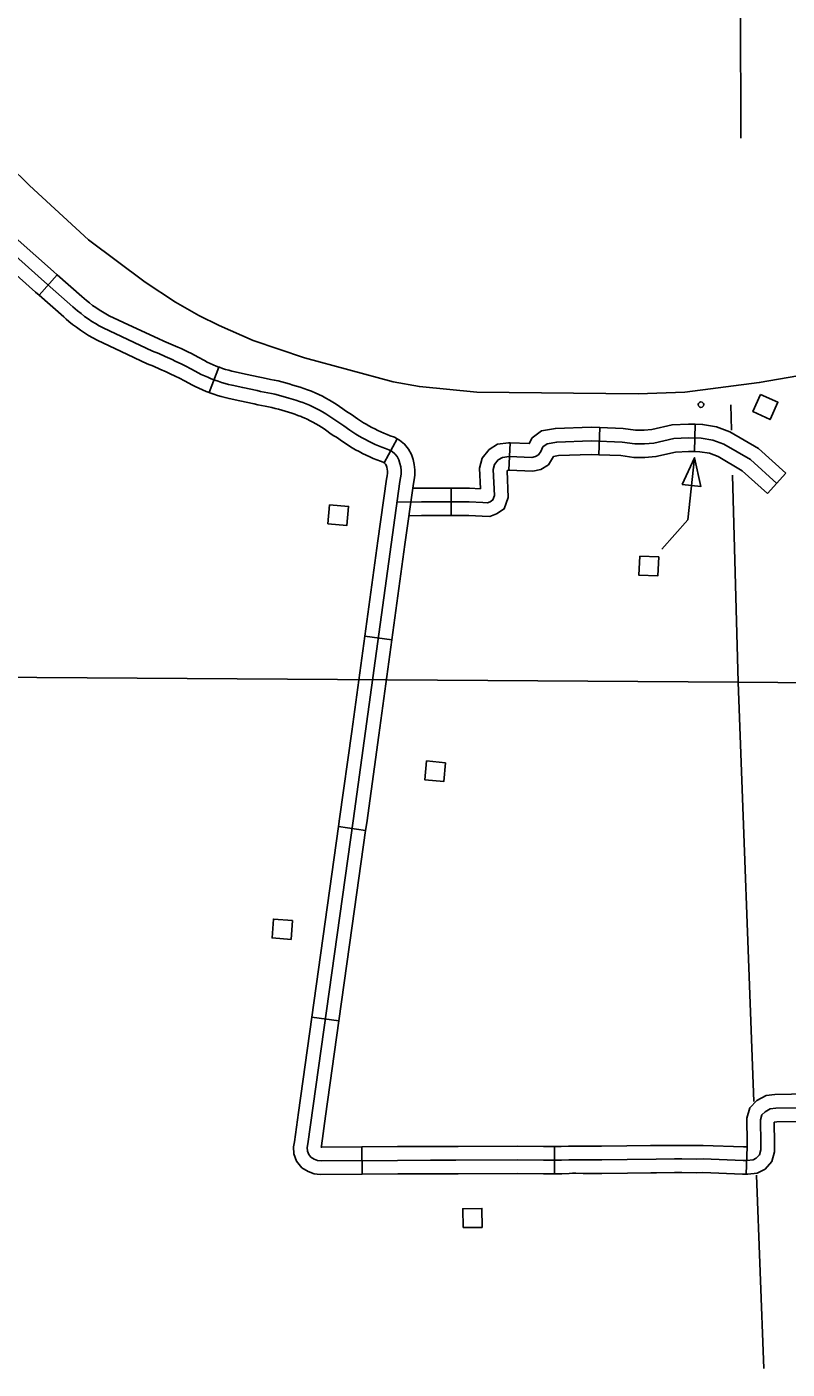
# Model space of a CAD drawing. Extents: x -19 to 366, y -4 to 359.
# Drawn here: x 161.496 to 162.287, y 175.294 to 176.69 of the extents above; entities that cross this region are included whole.
import ezdxf

# ---------------------------------------------------------------- set-up
doc = ezdxf.new("R2010")
doc.units = 0
for name, color, linetype in [('Level 31', 7, 'Continuous'), ('Level 32', 7, 'Continuous'), ('Level 35', 7, 'Continuous'), ('Level 5', 7, 'Continuous'), ('Level 56', 7, 'Continuous'), ('Level 60', 7, 'Continuous')]:
    doc.layers.add(name, color=color, linetype=linetype)

msp = doc.modelspace()

# ---------------------------------------------------------------- linework, layer by layer
at = {"layer": 'Level 31'}
for p, q in [((161.5091, 176.4108), (161.5279, 176.4321)), ((161.6858, 176.3096), (161.696, 176.3361)), ((161.8813, 176.2615), (161.8678, 176.2365)), ((161.8678, 176.2365), (161.8678, 176.2365)), ((161.8758, 176.0524), (161.8476, 176.0563)), ((161.8203, 175.8582), (161.8484, 175.8542)), ((161.8207, 175.6562), (161.7926, 175.6601)), ((161.8448, 175.4968), (161.8445, 175.5252)), ((162.0447, 175.5257), (162.0447, 175.4973)), ((162.1445, 175.5266), (162.1445, 175.5266)), ((162.2441, 175.4968), (162.2451, 175.5252))]:
    msp.add_line(p, q, dxfattribs=at)
for points in [[(161.5279, 176.4321), (161.5242, 176.4354), (161.4875, 176.4681), (161.4538, 176.4988)], [(161.4347, 176.4778), (161.4685, 176.447), (161.5054, 176.4141), (161.5091, 176.4108)], [(161.7879, 175.5246), (161.7885, 175.5284), (161.8355, 175.8642), (161.8841, 176.2172), (161.8848, 176.2209), (161.8853, 176.2247), (161.8854, 176.2285), (161.885, 176.2323), (161.8841, 176.2359), (161.8829, 176.2395), (161.8812, 176.2429), (161.8788, 176.2458), (161.8759, 176.2483), (161.8725, 176.25), (161.869, 176.2514), (161.8655, 176.2527), (161.862, 176.2542), (161.8585, 176.2557), (161.8551, 176.2573), (161.8516, 176.259), (161.8483, 176.2607), (161.8449, 176.2625), (161.8416, 176.2643), (161.8384, 176.2663), (161.8353, 176.2685), (161.8322, 176.2706), (161.8259, 176.2748), (161.8227, 176.2769), (161.8195, 176.279), (161.8165, 176.2813), (161.8134, 176.2834), (161.8102, 176.2855), (161.807, 176.2875), (161.8038, 176.2895), (161.8005, 176.2913), (161.7971, 176.293), (161.7937, 176.2947), (161.7902, 176.2963), (161.7867, 176.2977), (161.7832, 176.2991), (161.7797, 176.3004), (161.7761, 176.3016), (161.7688, 176.3038), (161.7652, 176.3049), (161.7615, 176.3059), (161.7579, 176.3069), (161.7542, 176.3078), (161.7505, 176.3086), (161.7468, 176.3094), (161.7394, 176.3108), (161.7357, 176.3116), (161.7208, 176.3147), (161.7097, 176.3171), (161.706, 176.318), (161.7024, 176.319), (161.6988, 176.3201), (161.6952, 176.3213), (161.6916, 176.3226), (161.6881, 176.3239), (161.6846, 176.3254), (161.6811, 176.3269), (161.6776, 176.3285), (161.6743, 176.3302), (161.6676, 176.3338), (161.6609, 176.3373), (161.6575, 176.339), (161.6507, 176.3423), (161.6473, 176.3439), (161.6403, 176.347), (161.6334, 176.35), (161.6271, 176.3525), (161.5758, 176.3768), (161.5717, 176.3789), (161.5678, 176.3812), (161.5639, 176.3836), (161.56, 176.3861), (161.5563, 176.3888), (161.5527, 176.3916), (161.5491, 176.3945), (161.5466, 176.3966), (161.5442, 176.3988), (161.5148, 176.4247), (161.478, 176.4576)], [(161.6064, 176.378), (161.5821, 176.3895), (161.5786, 176.3914), (161.575, 176.3934), (161.5715, 176.3956), (161.5681, 176.3979), (161.5647, 176.4002), (161.5615, 176.4027), (161.5583, 176.4053), (161.556, 176.4073), (161.5536, 176.4094), (161.5279, 176.4321)], [(161.5943, 176.3523), (161.5694, 176.3641), (161.5649, 176.3665), (161.5605, 176.369), (161.5562, 176.3716), (161.552, 176.3744), (161.5479, 176.3774), (161.5439, 176.3804), (161.54, 176.3836), (161.5373, 176.3859), (161.5347, 176.3882), (161.5091, 176.4108)], [(161.696, 176.3361), (161.6933, 176.3371), (161.6901, 176.3384), (161.687, 176.3398), (161.6839, 176.3413), (161.6809, 176.3428), (161.6743, 176.3464), (161.6674, 176.35), (161.6638, 176.3518), (161.6568, 176.3552), (161.6532, 176.3568), (161.646, 176.36), (161.6388, 176.3631), (161.6328, 176.3656), (161.6064, 176.378)], [(161.6858, 176.3096), (161.6828, 176.3107), (161.679, 176.3123), (161.6752, 176.314), (161.6714, 176.3157), (161.6677, 176.3176), (161.661, 176.3213), (161.6544, 176.3247), (161.6512, 176.3263), (161.6446, 176.3295), (161.6413, 176.331), (161.6346, 176.334), (161.6279, 176.3369), (161.6214, 176.3395), (161.5943, 176.3523)], [(161.696, 176.3361), (161.6965, 176.3359), (161.6997, 176.3347), (161.703, 176.3337), (161.7063, 176.3327), (161.7096, 176.3318), (161.7129, 176.331), (161.7238, 176.3286), (161.7386, 176.3255), (161.7421, 176.3248), (161.7496, 176.3233), (161.7536, 176.3225), (161.7575, 176.3216), (161.7614, 176.3206), (161.7652, 176.3196), (161.7691, 176.3186), (161.7729, 176.3174), (161.7804, 176.3151), (161.7843, 176.3138), (161.7882, 176.3124), (161.7921, 176.3109), (161.793, 176.3105)], [(161.7819, 176.2843), (161.7814, 176.2846), (161.7782, 176.2858), (161.775, 176.287), (161.7717, 176.2881), (161.7647, 176.2902), (161.7613, 176.2913), (161.7579, 176.2922), (161.7544, 176.2931), (161.7509, 176.294), (161.7474, 176.2948), (161.744, 176.2955), (161.7366, 176.2969), (161.7327, 176.2977), (161.7179, 176.3008), (161.7065, 176.3033), (161.7025, 176.3043), (161.6985, 176.3054), (161.6945, 176.3066), (161.6906, 176.3079), (161.6867, 176.3092), (161.6858, 176.3096)], [(161.793, 176.3105), (161.796, 176.3093), (161.7997, 176.3075), (161.8035, 176.3057), (161.8072, 176.3038), (161.8108, 176.3018), (161.8144, 176.2997), (161.8179, 176.2975), (161.8214, 176.2952), (161.8249, 176.2928), (161.8277, 176.2906), (161.8305, 176.2887), (161.8337, 176.2867), (161.8401, 176.2824), (161.8433, 176.2802), (161.8462, 176.2782), (161.8489, 176.2766), (161.8518, 176.2749), (161.8549, 176.2733), (161.858, 176.2717), (161.8611, 176.2701), (161.8643, 176.2687), (161.8675, 176.2673), (161.8708, 176.2659), (161.8741, 176.2646), (161.8784, 176.263), (161.8813, 176.2615)], [(161.8678, 176.2365), (161.8667, 176.2371), (161.8639, 176.2381), (161.8602, 176.2396), (161.8564, 176.2411), (161.8527, 176.2428), (161.849, 176.2445), (161.8453, 176.2463), (161.8417, 176.2481), (161.8381, 176.25), (161.8344, 176.2521), (161.8306, 176.2545), (161.8273, 176.2568), (161.8243, 176.2588), (161.8181, 176.263), (161.8149, 176.265), (161.8113, 176.2674), (161.8082, 176.2698), (161.8054, 176.2717), (161.8026, 176.2736), (161.7997, 176.2754), (161.7967, 176.2771), (161.7937, 176.2788), (161.7907, 176.2803), (161.7876, 176.2818), (161.7845, 176.2833), (161.7819, 176.2843)], [(161.8894, 176.1515), (161.8982, 176.215), (161.8989, 176.2188), (161.8995, 176.2237), (161.8996, 176.2291), (161.899, 176.2346), (161.8978, 176.2398), (161.896, 176.2451), (161.8931, 176.2507), (161.889, 176.2559), (161.8838, 176.2601), (161.8813, 176.2615)], [(161.8613, 176.1553), (161.8701, 176.2194), (161.8708, 176.2231), (161.8711, 176.2257), (161.8711, 176.2278), (161.8709, 176.2299), (161.8704, 176.2321), (161.8698, 176.234), (161.8692, 176.2351), (161.8686, 176.2358), (161.8679, 176.2364), (161.8678, 176.2365)], [(161.8476, 176.0563), (161.8613, 176.1553)], [(161.8758, 176.0524), (161.8894, 176.1515)], [(161.8476, 176.0563), (161.834, 175.9572)], [(161.8621, 175.9533), (161.8758, 176.0524)], [(161.834, 175.9572), (161.8214, 175.8662), (161.8203, 175.8582)], [(161.8484, 175.8542), (161.8496, 175.8623), (161.8621, 175.9533)], [(161.8064, 175.7592), (161.8203, 175.8582)], [(161.8346, 175.7552), (161.8484, 175.8542)], [(161.7926, 175.6601), (161.8064, 175.7592)], [(161.8207, 175.6562), (161.8346, 175.7552)], [(161.7926, 175.6601), (161.7787, 175.5611)], [(161.8068, 175.5571), (161.8207, 175.6562)], [(161.7787, 175.5611), (161.7744, 175.5305), (161.7736, 175.5254), (161.7739, 175.5181), (161.7767, 175.5103), (161.7821, 175.5035), (161.7887, 175.4995), (161.795, 175.4972), (161.8013, 175.4964), (161.8448, 175.4968)], [(161.8445, 175.5252), (161.803, 175.5248), (161.8023, 175.5249), (161.8025, 175.5262), (161.8068, 175.5571)], [(162.2446, 175.511), (162.2408, 175.5111), (162.1992, 175.5126), (162.1922, 175.5125), (162.1771, 175.5126), (162.1695, 175.5126), (162.1506, 175.5125), (162.1203, 175.5122), (162.0938, 175.5118), (162.0824, 175.5117), (162.0786, 175.5117), (162.0748, 175.5117), (162.0673, 175.5119), (162.0635, 175.5119), (162.0597, 175.5118), (162.0521, 175.5115), (162.0483, 175.5115), (162.0332, 175.5115), (162.0067, 175.5116), (161.9423, 175.5115), (161.9158, 175.5114), (161.8817, 175.5112), (161.8022, 175.5106), (161.7984, 175.5111), (161.7949, 175.5124), (161.7916, 175.5144), (161.7893, 175.5173), (161.788, 175.5208), (161.7879, 175.5246)], [(161.9446, 175.5257), (161.9422, 175.5257), (161.9157, 175.5256), (161.8816, 175.5255), (161.8445, 175.5252)], [(162.0447, 175.5257), (162.0332, 175.5257), (162.0067, 175.5258), (161.9446, 175.5257)], [(162.1445, 175.5266), (162.1201, 175.5264), (162.0936, 175.526), (162.0823, 175.5259), (162.0787, 175.5259), (162.0751, 175.5259), (162.0675, 175.5261), (162.0633, 175.5261), (162.0592, 175.526), (162.0518, 175.5257), (162.0482, 175.5257), (162.0447, 175.5257)], [(162.2451, 175.5252), (162.2413, 175.5253), (162.1993, 175.5268), (162.1921, 175.5267), (162.1772, 175.5268), (162.1695, 175.5268), (162.1505, 175.5267), (162.1445, 175.5266)], [(161.9447, 175.4973), (161.9423, 175.4973), (161.9158, 175.4972), (161.8818, 175.497), (161.8448, 175.4968)], [(162.0447, 175.4973), (162.0332, 175.4973), (162.0066, 175.4974), (161.9447, 175.4973)], [(162.0447, 175.4973), (162.0484, 175.4973), (162.0525, 175.4973), (162.0601, 175.4976), (162.0636, 175.4977), (162.0671, 175.4977), (162.0746, 175.4975), (162.0786, 175.4975), (162.0825, 175.4975), (162.094, 175.4976), (162.1205, 175.498), (162.1448, 175.4982)], [(162.1448, 175.4982), (162.1507, 175.4983), (162.1695, 175.4984), (162.177, 175.4984), (162.1923, 175.4983), (162.1991, 175.4984), (162.2403, 175.4969), (162.2441, 175.4968)]]:
    msp.add_lwpolyline(points, dxfattribs=at)
at = {"layer": 'Level 32'}
for p, q in [((162.0919, 176.2733), (162.0907, 176.2449)), ((162.1909, 176.2766), (162.1902, 176.2482)), ((161.9987, 176.2574), (161.9974, 176.229)), ((162.2853, 176.2257), (162.2663, 176.2046)), ((161.9374, 176.2102), (161.9374, 176.1818))]:
    msp.add_line(p, q, dxfattribs=at)
for points in [[(162.0919, 176.2733), (162.0828, 176.2737), (162.0457, 176.2723), (162.0311, 176.2696), (162.0216, 176.2624), (162.0186, 176.2565), (161.9987, 176.2574)], [(162.1909, 176.2766), (162.1839, 176.2767), (162.1669, 176.276), (162.146, 176.2712), (162.1378, 176.2706), (162.1291, 176.2706), (162.1162, 176.2723), (162.0919, 176.2733)], [(162.2853, 176.2257), (162.2568, 176.2514), (162.2271, 176.2686), (162.2132, 176.2739), (162.1986, 176.2764), (162.1909, 176.2766)], [(162.2758, 176.2151), (162.2484, 176.2398), (162.2209, 176.2558), (162.2094, 176.2602), (162.1972, 176.2622), (162.184, 176.2625), (162.1688, 176.2619), (162.1481, 176.2571), (162.1383, 176.2564), (162.1282, 176.2564), (162.115, 176.2581), (162.0828, 176.2595), (162.0472, 176.2581), (162.037, 176.2562), (162.0328, 176.2531), (162.0305, 176.2484), (162.0281, 176.2448), (162.0252, 176.2429), (162.0211, 176.2421), (161.9976, 176.2432), (161.9906, 176.2421), (161.9864, 176.2395), (161.9825, 176.2349), (161.9812, 176.2296), (161.9823, 176.2025), (161.9807, 176.1979), (161.9778, 176.196), (161.9752, 176.195), (161.9703, 176.1952), (161.956, 176.196), (161.9065, 176.196), (161.8812, 176.1955)], [(161.9987, 176.2574), (161.9969, 176.2574), (161.9856, 176.2558), (161.977, 176.2504), (161.9695, 176.2414), (161.967, 176.2311), (161.9678, 176.2096), (161.9564, 176.2102), (161.9374, 176.2102)], [(162.0907, 176.2449), (162.0828, 176.2453), (162.0488, 176.244), (162.0436, 176.243), (162.0428, 176.2414), (162.0384, 176.2344), (162.0306, 176.2295), (162.0221, 176.2279), (161.9974, 176.229)], [(162.1902, 176.2482), (162.1842, 176.2483), (162.1707, 176.2477), (162.1502, 176.243), (162.1388, 176.2422), (162.1273, 176.2422), (162.1138, 176.244), (162.0907, 176.2449)], [(162.2663, 176.2046), (162.2399, 176.2283), (162.2148, 176.2429), (162.2057, 176.2464), (162.1959, 176.248), (162.1902, 176.2482)], [(161.9984, 176.2289), (161.9958, 176.2286), (161.9955, 176.2283), (161.9955, 176.2282), (161.9966, 176.2005), (161.9926, 176.1886), (161.9844, 176.1833), (161.9776, 176.1806), (161.9695, 176.1811), (161.9556, 176.1818), (161.9374, 176.1818)], [(161.9374, 176.2102), (161.8975, 176.2102)], [(161.9374, 176.1818), (161.9066, 176.1818), (161.8936, 176.1815)], [(162.3256, 175.5789), (162.3083, 175.5802), (162.2737, 175.5796), (162.2646, 175.5785), (162.255, 175.5733), (162.2477, 175.5659), (162.2447, 175.555), (162.245, 175.529), (162.2451, 175.5252)], [(162.3079, 175.5659), (162.2747, 175.5655), (162.269, 175.5647), (162.2636, 175.5618), (162.2604, 175.5586), (162.259, 175.5532), (162.2592, 175.529), (162.2592, 175.5222), (162.2577, 175.517), (162.2545, 175.5133), (162.2513, 175.5116), (162.2446, 175.511)], [(162.3235, 175.5505), (162.3075, 175.5517), (162.2757, 175.5513), (162.2735, 175.551), (162.2732, 175.5508), (162.2734, 175.5291), (162.2734, 175.525)], [(162.2734, 175.525), (162.2734, 175.5202), (162.2705, 175.5101), (162.2636, 175.502), (162.2555, 175.4977), (162.2458, 175.4968), (162.2441, 175.4968)]]:
    msp.add_lwpolyline(points, dxfattribs=at)
at = {"layer": 'Level 35'}
msp.add_lwpolyline([(161.4774, 176.5465), (161.4992, 176.5249), (161.5606, 176.4683), (161.6192, 176.4242), (161.651, 176.4035), (161.6753, 176.3896), (161.6962, 176.3793), (161.7317, 176.3636), (161.7849, 176.3458), (161.8772, 176.3207), (161.9044, 176.3157), (161.964, 176.31), (162.1318, 176.3083), (162.1804, 176.3101), (162.2576, 176.32), (162.2975, 176.327)], dxfattribs=at)
at = {"layer": 'Level 5'}
for points in [[(162.2374, 176.9842), (162.2383, 176.5742)], [(162.2281, 176.2967), (162.2287, 176.2703)], [(162.2299, 176.2237), (162.2355, 176.0084)], [(162.2355, 176.0084), (161.2462, 176.0149)], [(162.5648, 176.0058), (162.2355, 176.0084)], [(162.2355, 176.0084), (162.2518, 175.5725)], [(162.2547, 175.4959), (162.2622, 175.2948)]]:
    msp.add_lwpolyline(points, dxfattribs=at)
at = {"layer": 'Level 56'}
for points in [[(162.259, 176.3077), (162.277, 176.2995), (162.2688, 176.2815), (162.2509, 176.2897)], [(162.1776, 176.2139), (162.1968, 176.2118), (162.1903, 176.2417)], [(161.8111, 176.1929), (161.8308, 176.1911), (161.829, 176.1714), (161.8093, 176.1732)], [(162.1334, 176.1396), (162.1531, 176.1386), (162.1521, 176.1189), (162.1324, 176.1198)], [(161.9316, 175.9246), (161.9297, 175.905), (161.91, 175.9069), (161.9119, 175.9265)], [(161.7725, 175.7606), (161.771, 175.7409), (161.7513, 175.7424), (161.7527, 175.762)], [(161.9498, 175.4412), (161.9495, 175.4609), (161.9693, 175.4612), (161.9696, 175.4415)]]:
    msp.add_lwpolyline(points, close=True, dxfattribs=at)
msp.add_lwpolyline([(162.1903, 176.2417), (162.1835, 176.1773), (162.1564, 176.1468)], dxfattribs=at)
msp.add_circle((162.197, 176.297), 0.00284, dxfattribs=at)
at = {"layer": 'Level 60'}
for points in [[(168.7902, 2.2442), (168.5607, 10.8615), (168.3304, 19.479), (168.0993, 28.0965), (167.8673, 36.7142), (167.6346, 45.3321), (167.4011, 53.95), (167.1668, 62.5681), (166.9316, 71.1863), (166.6957, 79.8047), (166.459, 88.4232), (166.2215, 97.0418), (165.9832, 105.6605), (165.7441, 114.2794), (165.5043, 122.8984), (165.2636, 131.5176), (165.0221, 140.1368), (164.7799, 148.7563), (164.5369, 157.3758), (164.2931, 165.9955), (164.0485, 174.6153), (163.8031, 183.2352), (163.5569, 191.8553), (163.31, 200.4755), (163.0623, 209.0959), (162.8138, 217.7164), (162.5645, 226.337), (162.3145, 234.9577), (162.0637, 243.5786), (161.8121, 252.1997), (161.5597, 260.8208), (161.3066, 269.4421), (161.0527, 278.0636), (160.798, 286.6851), (160.5426, 295.3068), (160.2864, 303.9287), (160.0294, 312.5507), (159.7717, 321.1728), (159.5132, 329.7951), (159.2539, 338.4175), (158.9939, 347.04)], [(0, 172.2839), (7.1335, 172.2883), (14.267, 172.3015), (21.4005, 172.3236), (28.5339, 172.3544), (35.6673, 172.3941), (42.8006, 172.4426), (49.9339, 172.4999), (57.0671, 172.566), (64.2002, 172.6409), (71.3332, 172.7246), (78.4661, 172.8172), (85.5989, 172.9186), (92.7315, 173.0287), (99.8641, 173.1477), (106.9964, 173.2755), (114.1286, 173.4122), (121.2606, 173.5576), (128.3925, 173.7119), (135.5241, 173.8749), (142.6555, 174.0468), (149.7867, 174.2275), (156.9177, 174.417), (164.0485, 174.6153), (171.179, 174.8224), (178.3092, 175.0383), (185.4392, 175.2631), (192.5688, 175.4966), (199.6982, 175.739), (206.8273, 175.9902), (213.9561, 176.2502), (221.0845, 176.5189), (228.2126, 176.7965), (235.3404, 177.083), (242.4677, 177.3782), (249.5948, 177.6822), (256.7214, 177.995), (263.8476, 178.3167), (270.9735, 178.6471), (278.0989, 178.9863), (285.2239, 179.3344), (292.3485, 179.6912), (299.4726, 180.0569), (306.5963, 180.4314), (313.7195, 180.8146), (320.8422, 181.2067), (327.9644, 181.6076), (335.0862, 182.0172), (342.2074, 182.4357)]]:
    msp.add_spline(points, degree=3, dxfattribs=at)

doc.saveas('drawing.dxf')
